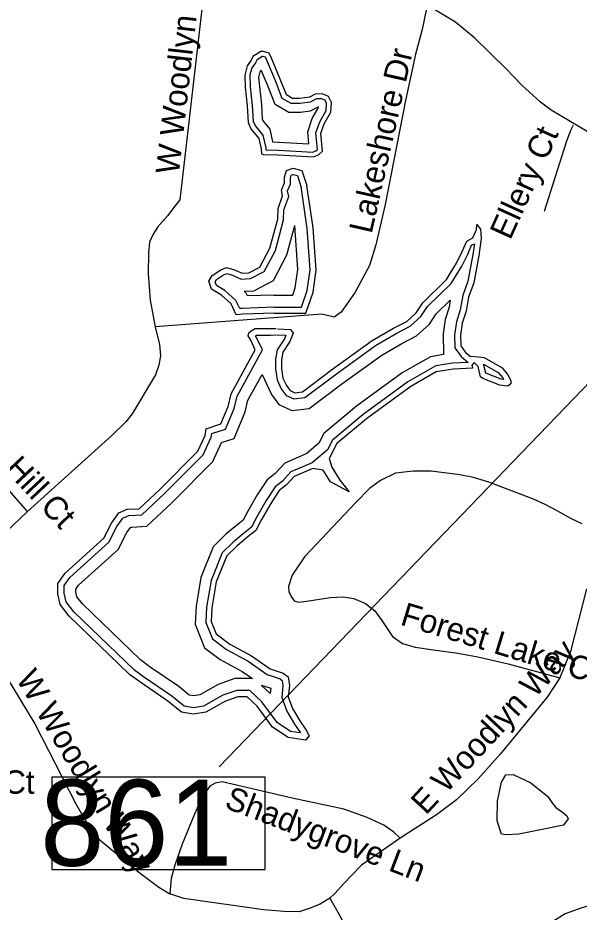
# Model space of a CAD drawing. Extents: x 1662474 to 1856135, y 779280 to 917889.
# Drawn here: x 1733864 to 1736143, y 830402 to 834037 of the extents above; entities that cross this region are included whole.
import ezdxf

# ---------------------------------------------------------------- set-up
doc = ezdxf.new("R2010")
doc.units = 0
for name, color, linetype in [('Exist Hydrographic Pond Over 1500 Sq Ft', 7, 'Continuous'), ('Exist Hydrographic Pond Under 1500 Sq Ft', 7, 'Continuous'), ('Exist Road Non-System Type 51', 7, 'Continuous'), ('Exist Road Non-System Type 51 Label', 7, 'Continuous'), ('Exist Road Primary Interstate Structure Standard Bridge Number Label', 7, 'Continuous'), ('Exist Road Secondary Type 51 Attributed', 7, 'Continuous'), ('Old_Level_44', 7, 'Continuous')]:
    doc.layers.add(name, color=color, linetype=linetype)

msp = doc.modelspace()

# ---------------------------------------------------------------- linework, layer by layer
at = {"layer": 'Exist Hydrographic Pond Over 1500 Sq Ft'}
for points in [[(1735047.6, 833714.4), (1735008, 833709.1), (1734979, 833709.1), (1734954, 833723.6), (1734928.9, 833788.2), (1734893.3, 833872.6), (1734884.1, 833893.7), (1734861.6, 833900.3), (1734849.8, 833900.3), (1734818.1, 833879.2), (1734811.5, 833864.7), (1734794.4, 833842.3), (1734785.1, 833804)], [(1734785.1, 833804), (1734786.5, 833755.3), (1734794.4, 833678.8), (1734798.3, 833611.6), (1734810.2, 833585.2), (1734841.9, 833547)], [(1734921, 833479.8), (1735064.8, 833471.9), (1735084.5, 833479.8), (1735100.4, 833494.3), (1735093.8, 833566.8), (1735107, 833606.3), (1735134.7, 833653.8), (1735137.3, 833692), (1735125.4, 833717), (1735100.4, 833727.6), (1735071.4, 833726.3), (1735047.6, 833714.4)], [(1734841.9, 833547), (1734851.1, 833504.8), (1734853.7, 833483.7), (1734860.3, 833481.1), (1734921, 833479.8)], [(1734904.6, 832836.3), (1734776.5, 832831.6), (1734749.9, 832830.1), (1734729.6, 832873.8), (1734690.5, 832909.7), (1734649.9, 832933.2), (1734638.9, 832966), (1734653, 832989.4), (1734687.4, 833012.8), (1734710.8, 833022.2), (1734743.6, 833012.8), (1734774.9, 832998.8), (1734801.5, 833000.3), (1734846.8, 833023.7), (1734887.4, 833100.3), (1734918.7, 833219), (1734920.2, 833261.2), (1734939, 833312.7), (1734934.3, 833336.1), (1734946.8, 833365.8), (1734946.8, 833389.2), (1734954.6, 833415.8), (1734981.2, 833425.2), (1735017.1, 833415.8), (1735037.5, 833354.9)], [(1734904.6, 832836.3), (1735032.8, 832836.3), (1735062.5, 832922.2), (1735075, 833011.2), (1735062.5, 833183.1), (1735037.5, 833354.9)], [(1734917.6, 832772.9), (1734970.4, 832770.4), (1734981.7, 832755.3), (1734967.9, 832721.3), (1734940.2, 832677.3), (1734933.9, 832647.2), (1734933.9, 832612), (1734940.2, 832571.8), (1734954, 832541.6), (1734969.1, 832521.5), (1734988, 832512.7), (1735019.4, 832516.4), (1735137.7, 832605.7), (1735303.2, 832725.1), (1735388.7, 832775.4), (1735442.8, 832803), (1735481.8, 832838.2), (1735508.2, 832878.5), (1735604.5, 832972.5), (1735644.8, 833039.1), (1735668.7, 833086.9), (1735687.6, 833129.4), (1735711.5, 833143.2), (1735726.6, 833175.9), (1735727.8, 833197.3), (1735742.9, 833178.4), (1735745.4, 833139.4), (1735735.4, 833070.3), (1735715.2, 832959.7), (1735693.9, 832901.8), (1735683.8, 832844), (1735668.7, 832795), (1735661.1, 832747.2), (1735662.4, 832703.2), (1735681.3, 832676.8), (1735700.1, 832661.8), (1735734.1, 832659.2), (1735758, 832655.5), (1735830.7, 832614), (1735853.3, 832586.3), (1735865.9, 832562.4), (1735865.9, 832548.6), (1735853.3, 832539.8), (1735820.6, 832543.6), (1735751.5, 832571.2), (1735742.7, 832577.5), (1735732.6, 832619), (1735716.2, 832635.4), (1735707.4, 832625.3), (1735709.9, 832612.7), (1735632, 832609), (1735562.8, 832597.6)], [(1734317.4, 831367.3), (1734072.1, 831605.1), (1734035.3, 831651.7), (1734025.5, 831695.8), (1734025.5, 831737.5), (1734055, 831779.2), (1734212, 831921.4), (1734243.8, 831982.6), (1734273.3, 832024.3), (1734307.6, 832039), (1734356.7, 832041.5), (1734440.1, 832119.9), (1734594.6, 832275.8), (1734624, 832339.6), (1734628.9, 832366.5), (1734687.8, 832386.1), (1734717.2, 832457.2), (1734729.5, 832508.7), (1734827.6, 832687.6), (1734810.4, 832724.4), (1734798.2, 832744), (1734801.3, 832756.4), (1734811.2, 832764.7), (1734827.6, 832773.4), (1734888.9, 832773.4), (1734912.6, 832774.5)], [(1735562.8, 832597.6), (1735459.7, 832538.6), (1735279.2, 832406.6), (1735158.4, 832306), (1735128.2, 832245.7), (1735138.3, 832210.5), (1735171, 832157.7), (1735208.7, 832109.9), (1735133.3, 832150.1), (1735103.8, 832197.9), (1735061, 832205.5), (1734985.6, 832172.8), (1734952.9, 832137.6), (1734925.2, 832114.9), (1734890.7, 832063.2), (1734853, 831997.8), (1734830.4, 831952.5), (1734792.6, 831922.4), (1734752.4, 831889.7), (1734712.1, 831849.5), (1734669.4, 831743.9), (1734651.8, 831638.3), (1734649.2, 831583), (1734669.4, 831532.7)], [(1734669.4, 831532.7), (1734724.7, 831490.7), (1734812.8, 831442.9), (1734888.2, 831390.1), (1734941, 831372.5), (1734961.2, 831357.5), (1734966.2, 831322.3), (1734961.2, 831277), (1734978.8, 831229.2), (1735009, 831179), (1735034.1, 831141.3), (1735046.7, 831118.6), (1735031.6, 831101), (1734961.2, 831111.1), (1734898.3, 831153.8), (1734835.4, 831239.3), (1734795.1, 831277), (1734757.4, 831277), (1734707.1, 831259.4), (1734626.6, 831214.2), (1734576.3, 831206.6), (1734528.5, 831214.2), (1734473.2, 831259.4), (1734358.4, 831337.4), (1734317.4, 831367.3)]]:
    msp.add_lwpolyline(points, dxfattribs=at)
at = {"layer": 'Exist Hydrographic Pond Under 1500 Sq Ft'}
msp.add_lwpolyline([(1735828.2, 830718.9), (1735810, 830772), (1735811.5, 830852.3), (1735828.2, 830929.6), (1735844.9, 830959.9), (1735875.2, 830961.4), (1735946.5, 830926.6), (1736016.3, 830872), (1736032.9, 830847.8), (1736048.1, 830826.5), (1736075.4, 830808.3), (1736093.6, 830793.2), (1736098.1, 830781.1), (1736079.9, 830755.3), (1735993.5, 830737.1), (1735898, 830718.9), (1735844.9, 830715.9), (1735828.2, 830718.9)], dxfattribs=at)
at = {"layer": 'Exist Road Non-System Type 51'}
for points in [[(1734635.5, 834284.9), (1734520.9, 833296.7), (1734501.6, 833271.5), (1734470.6, 833232.1), (1734430, 833185.7), (1734411.1, 833154.9), (1734397.8, 833125.4), (1734394.4, 833082), (1734392.5, 832998), (1734400.4, 832889.6), (1734420.5, 832780.4)], [(1735522.6, 834074.6), (1735505.9, 833990.1), (1735478.2, 833889.6), (1735437.6, 833701.2), (1735354.9, 833277.5), (1735317.4, 833114.5), (1735291.4, 833030.2), (1735234.1, 832921.1), (1735176.1, 832840), (1735147.6, 832819.5), (1735097.8, 832831.6), (1734420.5, 832780.4)], [(1736119.2, 833600.4), (1736108.1, 833578.9), (1736090.4, 833531.4), (1736000.6, 833249.4)], [(1734420.5, 832780.4), (1734438.1, 832708.8), (1734442.1, 832662.9), (1734435.5, 832625.1), (1734422.1, 832585.4), (1734327.4, 832427.7), (1734301.6, 832395.2), (1734245, 832339.5), (1733903, 832030.4)], [(1733903, 832030.4), (1733648.6, 832319.5), (1733622.9, 832343.7), (1733592, 832369.7), (1733563.6, 832377.5), (1733517.6, 832381.8), (1733202.8, 832414.2)], [(1736156.2, 831980.2), (1736111.6, 832000.7), (1736053.4, 832032.7), (1736004.8, 832058.7), (1735957.6, 832080.2), (1735776.4, 832149.2), (1735714.2, 832167.9), (1735658.9, 832179.1), (1735542.6, 832193.9), (1735469.4, 832193.9), (1735398, 832185.7), (1735335.8, 832156), (1735291.1, 832123.5), (1735235.8, 832066.8), (1735027.4, 831846.1), (1734977.2, 831771), (1734962.6, 831724.9), (1734963.9, 831704.9), (1734973.4, 831684.4), (1734985.6, 831666.9), (1735003.2, 831661.6), (1735035.5, 831665.2), (1735132.9, 831680.2), (1735184.4, 831682.9), (1735227.6, 831676.2), (1735274.9, 831655.8), (1735314, 831626.1), (1735342.4, 831587), (1735385.6, 831521.9), (1735426.4, 831493.6), (1735477.5, 831478.9), (1735552, 831467.9), (1735650.8, 831454.2), (1735732.1, 831439.2), (1735854.6, 831411.4), (1736064.4, 831354.5)], [(1733903, 832030.4), (1733756.9, 831892.5), (1733724.5, 831842.4), (1733715.6, 831815.9), (1733702.5, 831774.7), (1733693.2, 831695.9), (1733697.5, 831620.6), (1733710.6, 831554.5), (1733721.6, 831521.9), (1733752.9, 831462.6), (1733932.6, 831166.5), (1734098.8, 830842.2), (1734135.5, 830777.4), (1734163.6, 830731.4), (1734197.2, 830693.6), (1734354.4, 830563.4), (1734435.5, 830502.8), (1734481.1, 830475.8)], [(1736172.5, 831715.4), (1736107.9, 831461), (1736064.4, 831354.5)], [(1736064.4, 831354.5), (1736012.9, 831274.9), (1735822.4, 831043.4), (1735733.1, 830943.4), (1735645.2, 830858.4), (1735564.1, 830797.5), (1735416.9, 830702.8)], [(1735416.9, 830702.8), (1735391.1, 830727.2), (1735350.5, 830755.5), (1735281.6, 830785.7), (1735186.9, 830820.4), (1735085.4, 830841.9), (1734977.5, 830865.2), (1734693.5, 830931.4), (1734665.1, 830925.9), (1734643.6, 830913.8), (1734612.4, 830870.8), (1734581.4, 830799.1), (1734530.2, 830677.4), (1734500.6, 830593.1), (1734486.6, 830537.9), (1734481.1, 830475.8)], [(1735416.9, 830702.8), (1735259.6, 830592), (1735219.5, 830551.6), (1735189.6, 830520.4), (1735150.5, 830477.1), (1735130.2, 830458.2)], [(1736475.1, 830654.5), (1736425.2, 830589.4), (1736367, 830528.8), (1736275.6, 830459.5), (1736211.6, 830435.9), (1736153.9, 830418.8), (1736085.9, 830394.7), (1736014.2, 830350), (1735947.1, 830295.7), (1735888.8, 830222.8), (1735853.6, 830164.8), (1735825.8, 830103.4), (1735804.5, 830040.4), (1735781.6, 829978.7), (1735751.5, 829920.9), (1735719.5, 829879.4), (1735685.6, 829835.1), (1735641, 829782.1), (1735588.2, 829734.2)], [(1735130.2, 830458.2), (1735090.9, 830433.8), (1735046.5, 830416.4), (1735005.9, 830403), (1734945, 830404.1), (1734861.2, 830410.9), (1734538.1, 830457.1), (1734481.1, 830475.8)], [(1735130.2, 830458.2), (1735162.6, 830401.5), (1735199.2, 830333.8), (1735230.2, 830239.2), (1735242.4, 830163.4), (1735245.2, 830104.1), (1735239.1, 830051.6), (1735232.9, 829945.9)]]:
    msp.add_lwpolyline(points, dxfattribs=at)
at = {"layer": 'Exist Road Primary Interstate Structure Standard Bridge Number Label'}
msp.add_line((1736747.2, 833139.9), (1734681.5, 830992.6), dxfattribs=at)
msp.add_lwpolyline([(1734867.8, 830950), (1734001.4, 830950), (1734001.4, 830574.4), (1734867.8, 830574.4)], close=True, dxfattribs=at)
at = {"layer": 'Exist Road Secondary Type 51 Attributed'}
msp.add_lwpolyline([(1736789.9, 833261.8), (1736635.7, 833330), (1736292.2, 833505.2), (1736029.9, 833661), (1735985.7, 833694.6), (1735910.2, 833763.7), (1735846.1, 833831.5), (1735719.9, 833954.6), (1735641.6, 834019.8), (1735525.5, 834088.3)], dxfattribs=at)
at = {"layer": 'Old_Level_44'}
for points in [[(1735050.3, 833694.2), (1735009.4, 833688.7), (1734973.5, 833688.7), (1734937.5, 833709.5), (1734910, 833780.6), (1734874.5, 833864.5), (1734869.2, 833876.8), (1734858.7, 833879.8), (1734855.9, 833879.8), (1734834.3, 833865.4), (1734829.1, 833854.1), (1734813.2, 833833.3), (1734806.3, 833804.6)], [(1735050.7, 833657.8), (1735011.8, 833652.6), (1734963.9, 833652.6), (1734908.5, 833684.7), (1734876.5, 833767), (1734852.1, 833824.7), (1734846.5, 833817.4), (1734841.2, 833795.3)], [(1734806.3, 833804.6), (1734807.6, 833756.6), (1734815.5, 833680.5), (1734819.2, 833616.7), (1734828.3, 833596.5), (1734858.8, 833559.6)], [(1734841.2, 833795.3), (1734852.7, 833683.5), (1734856.1, 833625.8), (1734860.3, 833616.5), (1734887, 833584.3)], [(1734922.1, 833499), (1735061.6, 833491.4), (1735074.1, 833496.4), (1735080.3, 833502), (1735074.2, 833569), (1735089.3, 833614.3), (1735115.7, 833659.6), (1735117.7, 833688.3), (1735111.1, 833702.1), (1735096.9, 833708.1), (1735076.3, 833707.2), (1735050.3, 833694.2)], [(1734923.8, 833531.7), (1735045.3, 833525), (1735041, 833572.9), (1735059.3, 833627.9), (1735083.6, 833669.5), (1735084, 833674.4), (1735050.7, 833657.8)], [(1734858.8, 833559.6), (1734870.1, 833508.1), (1734871.1, 833500.1), (1734921.4, 833499)], [(1734887, 833584.3), (1734898.3, 833532.3), (1734922.1, 833531.8)], [(1734903.7, 832860.2), (1734775.3, 832855.5), (1734764.7, 832854.8), (1734749.2, 832888.2), (1734704.7, 832929.1), (1734669.6, 832949.3), (1734665, 832963.1), (1734670.8, 832972.6), (1734698.7, 832991.6), (1734712.1, 832997), (1734735.4, 832990.3), (1734770.5, 832974.6), (1734807.9, 832976.8), (1734864.4, 833006), (1734909.8, 833091.5), (1734942.4, 833215.5), (1734943.9, 833256.5), (1734963.7, 833310.8), (1734959.1, 833333.6), (1734970.7, 833361), (1734970.7, 833385.8), (1734974.1, 833397.3), (1734982.2, 833400.2), (1734998.6, 833396), (1735014.8, 833347.3)], [(1734903.7, 832860.2), (1735015.8, 832860.2), (1735039.2, 832927.8), (1735051, 833012), (1735038.7, 833180.5), (1735013.9, 833351.4)], [(1734901.9, 832910), (1734795.9, 832906.1), (1734790.3, 832918.2), (1734782.5, 832925.3), (1734821.4, 832927.6), (1734901.1, 832968.8), (1734956.6, 833073.2), (1734987.9, 833192.1)], [(1734903.7, 832910.1), (1734980.2, 832910.1), (1734990.4, 832939.6), (1735000.8, 833013.7), (1734987.9, 833192.1)], [(1734916.4, 832748.5), (1734951.9, 832746.8), (1734946.1, 832732.5), (1734917.2, 832686.6), (1734909.5, 832649.7), (1734909.5, 832610.1), (1734916.6, 832564.7), (1734933, 832529), (1734953.3, 832501.9), (1734984, 832487.6), (1735028.9, 832493), (1735152.2, 832586.1), (1735316.5, 832704.7), (1735400.5, 832754), (1735456.8, 832782.8), (1735500.5, 832822.2), (1735527.1, 832862.9), (1735623.8, 832957.2), (1735666.2, 833027.3), (1735690.8, 833076.5), (1735706.6, 833112.2), (1735717.7, 833118.7), (1735711.3, 833074.2), (1735691.6, 832966.1), (1735670.2, 832908.2), (1735660, 832849.7), (1735644.9, 832800.5), (1735636.7, 832748.8), (1735638.2, 832695.1), (1735663.4, 832659.9), (1735692.9, 832636.3)], [(1734855.5, 832587), (1734893, 832505.3), (1734923.3, 832464.9), (1734976.4, 832440.2), (1735046.8, 832448.6), (1735179.6, 832548.9), (1735341.8, 832665.9), (1735422.7, 832713.5), (1735483.2, 832744.4), (1735535.8, 832791.9), (1735563, 832833.3), (1735619.9, 832888.8), (1735615, 832860.5), (1735599.7, 832811), (1735590.4, 832751.8), (1735592.8, 832668.1)], [(1734335.5, 831386), (1734091.4, 831622.6), (1734059.4, 831663.1), (1734051.5, 831698.7), (1734051.5, 831729.3), (1734074.5, 831761.9), (1734232.8, 831905.3), (1734266, 831969.1), (1734290.2, 832003.4), (1734313.5, 832013.3), (1734367.5, 832016), (1734458.2, 832101.3), (1734616.2, 832260.8), (1734649, 832331.7), (1734651.7, 832346.8), (1734707.2, 832365.3), (1734742, 832449.2), (1734753.9, 832499.3), (1734856.7, 832686.7), (1734833.3, 832736.8), (1734828.5, 832744.5), (1734834.1, 832747.5), (1734889.5, 832747.5), (1734913.8, 832748.6)], [(1735539.8, 832659.4), (1735424.2, 832593.2), (1735239.1, 832457.8), (1735106.4, 832347.3), (1735086.4, 832307.4), (1735037.8, 832266.2), (1734947.2, 832227), (1734908.3, 832185.1), (1734876.5, 832159.1), (1734835.5, 832097.5), (1734795.7, 832028.6), (1734778.6, 831994.4), (1734751.8, 831973), (1734708.8, 831938), (1734656.8, 831886.1), (1734606.4, 831761.6), (1734587, 831645.1), (1734583.7, 831571.9), (1734621.9, 831476.4)], [(1735592.8, 832668.1), (1735539.8, 832659.4)], [(1735561.2, 832622.1), (1735447.6, 832557.1), (1735265.6, 832423.9), (1735140.8, 832320), (1735120.9, 832280.3), (1735059.3, 832228.1), (1735058.4, 832228.3), (1734972.6, 832191.1), (1734937.8, 832153.7), (1734908.7, 832129.9), (1734872, 832074.8), (1734833.6, 832008.2), (1734812.8, 831966.7), (1734778.8, 831939.5), (1734737.6, 831906.1), (1734693.4, 831861.9), (1734648, 831749.9), (1734629.8, 831640.6), (1734627, 831579.2), (1734653.8, 831512.2)], [(1735692.9, 832636.3), (1735629.4, 832633.3), (1735561.2, 832622.1)], [(1735755.3, 832628.9), (1735814.7, 832595), (1735832.9, 832572.8), (1735836.3, 832566.3), (1735826.7, 832567.5), (1735764.1, 832592.4), (1735755.3, 832628.9)], [(1734360.9, 831426.7), (1734126.3, 831654.1), (1734102.8, 831683.8), (1734098.4, 831703.8), (1734098.4, 831714.4), (1734109.8, 831730.6), (1734270.5, 831876.1), (1734306.2, 831944.6), (1734320.9, 831965.5), (1734324.3, 831966.9), (1734387.1, 831970.1), (1734490.9, 832067.7), (1734655.4, 832233.6), (1734690.8, 832310.3), (1734742.4, 832327.5), (1734786.8, 832434.7), (1734798.1, 832482.3), (1734855.5, 832587)], [(1734653.8, 831512.2), (1734710.7, 831469.1), (1734799.2, 831421.1), (1734876.6, 831367), (1734929, 831349.5), (1734937.2, 831343.3), (1734940.3, 831321.9), (1734935, 831273.8), (1734955.5, 831218.1), (1734987.3, 831165.2), (1735010.8, 831130), (1734970.7, 831135.7), (1734916.4, 831172.6), (1734854.7, 831256.4), (1734805.3, 831302.7), (1734753, 831302.7), (1734696.5, 831282.9), (1734618.1, 831238.9), (1734576.4, 831232.6), (1734539.4, 831238.5), (1734488.5, 831280), (1734373.2, 831358.4), (1734332.6, 831388.1)], [(1734621.9, 831476.4), (1734684.7, 831428.7), (1734774, 831380.3), (1734816.5, 831350.6)], [(1734816.5, 831350.6), (1734744.9, 831350.6), (1734676.7, 831326.7), (1734602.3, 831284.9), (1734576.6, 831281), (1734559.6, 831283.7), (1734517.2, 831318.4), (1734400.8, 831397.5), (1734360.9, 831426.7)], [(1734851.7, 831324.8), (1734891, 831311.7), (1734888.6, 831290.2), (1734851.7, 831324.8)]]:
    msp.add_lwpolyline(points, dxfattribs=at)

# ---------------------------------------------------------------- texts
at = {"layer": 'Exist Road Non-System Type 51 Label'}
for s, rotation, p in [('W Woodlyn Way', 83.5804, (1734517.3, 833398)), ('Lakeshore Dr', 77.2579, (1735300.2, 833156)), ('Ellery Ct', 65.6012, (1735863.3, 833130.2)), ('Rose Hill Ct', 313.351, (1733577.6, 832441.2)), ('Forest Lake Cir', 343.0194, (1735412.7, 831571.3)), ('E Woodlyn Way', 47.1206, (1735520.9, 830793)), ('W Woodlyn Way', 301.1447, (1733853.4, 831350.3)), ('Shadygrove Ln', 339.057, (1734698.2, 830827.2)), ('Chimney Springs Dr', 50.2005, (1735733.7, 829633.7))]:
    msp.add_text(s, height=95, rotation=rotation, dxfattribs=at).set_placement(p)
msp.add_text('Ivy Brook Ct', height=95, dxfattribs=at).set_placement((1733239.6, 830882.8))
at = {"layer": 'Exist Road Primary Interstate Structure Standard Bridge Number Label'}
msp.add_text('861', height=350, dxfattribs=at).set_placement((1733954, 830589.9))

doc.saveas('drawing.dxf')
